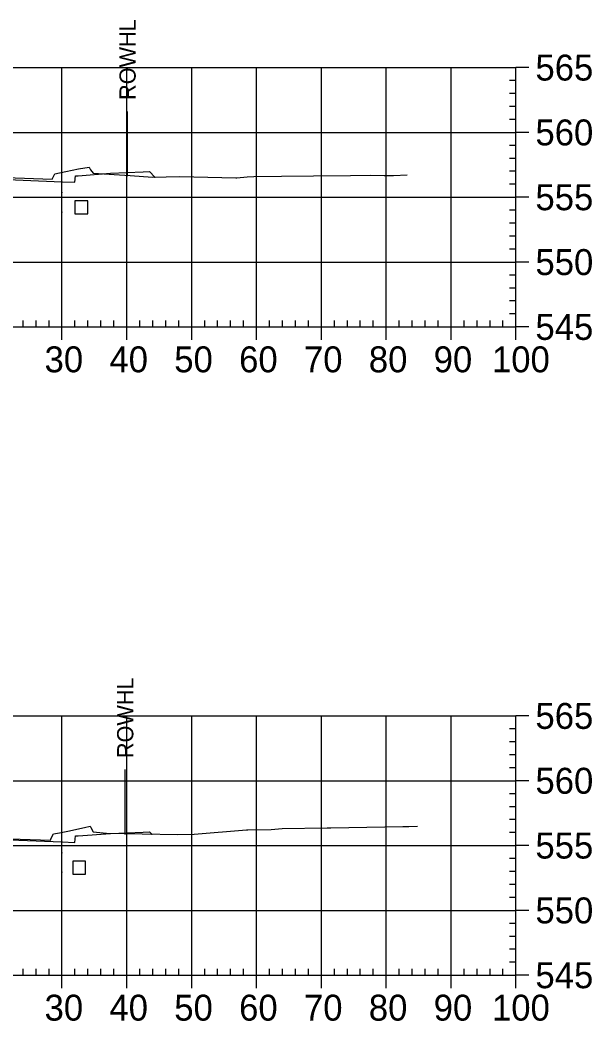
# Model space of a CAD drawing. Extents: x 708103 to 717568, y 374476 to 378707.
# Drawn here: x 711000.5 to 711088.7, y 377687.6 to 377842 of the extents above; entities that cross this region are included whole.
import ezdxf

# ---------------------------------------------------------------- set-up
doc = ezdxf.new("R2010")
doc.units = 0
for name, color, linetype in [('14', 7, 'Continuous'), ('22', 7, 'Continuous'), ('4', 7, 'Continuous'), ('57', 7, 'Continuous'), ('Existing', 7, 'Continuous'), ('XS_Right_of_Way', 7, 'Continuous')]:
    doc.layers.add(name, color=color, linetype=linetype)

msp = doc.modelspace()

# ---------------------------------------------------------------- linework, layer by layer
for points in [[(711006.93, 377815.3), (711007.03, 377815.3), (711007.03, 377815.4), (711006.93, 377815.4)], [(711006.93, 377812.3), (711007.03, 377812.3), (711007.03, 377812.4), (711006.93, 377812.4)], [(711006.93, 377713.48), (711007.03, 377713.48), (711007.03, 377713.58), (711006.93, 377713.58)], [(711006.93, 377710.48), (711007.03, 377710.48), (711007.03, 377710.58), (711006.93, 377710.58)]]:
    msp.add_lwpolyline(points, close=True)
at = {"layer": '14'}
for points in [[(711021.32, 377817.75), (711021.32, 377817.8), (711021.32, 377817.75), (711021.27, 377817.75), (711021.32, 377817.75), (711021.32, 377817.7), (711021.32, 377817.75), (711021.37, 377817.75)], [(711006.98, 377817.02), (711006.98, 377817.07), (711006.98, 377817.02), (711006.93, 377817.02), (711006.98, 377817.02), (711006.98, 377816.97), (711006.98, 377817.02), (711007.03, 377817.02)], [(711020.83, 377716.41), (711020.83, 377716.46), (711020.83, 377716.41), (711020.78, 377716.41), (711020.83, 377716.41), (711020.83, 377716.36), (711020.83, 377716.41), (711020.88, 377716.41)], [(711006.98, 377715.19), (711006.98, 377715.24), (711006.98, 377715.19), (711006.93, 377715.19), (711006.98, 377715.19), (711006.98, 377715.14), (711006.98, 377715.19), (711007.03, 377715.19)]]:
    msp.add_lwpolyline(points, dxfattribs=at)
at = {"layer": '22'}
for points in [[(710933.17, 377818.89), (710933.48, 377818.58), (710934.48, 377818.54), (710939.48, 377818.34), (710944.48, 377817.94), (710944.9, 377817.94), (710944.98, 377816.94), (710946.98, 377817.02), (710958.98, 377817.5), (710970.98, 377817.86), (710976.98, 377817.98), (710982.98, 377817.86), (710994.98, 377817.5), (711006.98, 377817.02), (711008.98, 377816.94), (711009.07, 377817.94), (711009.48, 377817.94), (711014.48, 377818.34), (711019.48, 377818.54), (711020.48, 377818.58), (711021.32, 377817.75)], [(710932.59, 377715.86), (710933.48, 377716.75), (710934.48, 377716.71), (710939.48, 377716.51), (710944.48, 377716.11), (710944.9, 377716.11), (710944.98, 377715.11), (710946.98, 377715.19), (710958.98, 377715.67), (710970.98, 377716.03), (710976.98, 377716.15), (710982.98, 377716.03), (710994.98, 377715.67), (711006.98, 377715.19), (711008.98, 377715.11), (711009.07, 377716.11), (711009.48, 377716.11), (711014.48, 377716.51), (711019.48, 377716.71), (711020.48, 377716.75), (711020.83, 377716.41)]]:
    msp.add_lwpolyline(points, dxfattribs=at)
at = {"layer": '4'}
for points in [[(711008.97, 377812.07), (711010.97, 377812.07), (711010.97, 377814.07), (711008.97, 377814.07)], [(711008.63, 377710.23), (711010.63, 377710.23), (711010.63, 377712.23), (711008.63, 377712.23)]]:
    msp.add_lwpolyline(points, close=True, dxfattribs=at)
at = {"layer": '57'}
for p, q in [((710876.98, 377834.63), (711076.98, 377834.63)), ((711006.98, 377794.63), (711006.98, 377834.63)), ((711016.98, 377794.63), (711016.98, 377834.63)), ((711026.98, 377794.63), (711026.98, 377834.63)), ((711036.98, 377794.63), (711036.98, 377834.63)), ((711046.98, 377794.63), (711046.98, 377834.63)), ((711056.98, 377794.63), (711056.98, 377834.63)), ((711066.98, 377794.63), (711066.98, 377834.63)), ((711076.98, 377794.63), (711076.98, 377834.63)), ((711076.98, 377794.63), (711076.98, 377834.63)), ((711078.98, 377834.63), (711076.98, 377834.63)), ((711076.98, 377832.63), (711075.98, 377832.63)), ((711076.98, 377830.63), (711075.98, 377830.63)), ((711076.98, 377828.63), (711075.98, 377828.63)), ((711076.98, 377826.63), (711075.98, 377826.63)), ((710876.98, 377824.63), (711076.98, 377824.63)), ((711078.98, 377824.63), (711076.98, 377824.63)), ((711076.98, 377822.63), (711075.98, 377822.63)), ((711076.98, 377820.63), (711075.98, 377820.63)), ((711076.98, 377818.63), (711075.98, 377818.63)), ((711076.98, 377816.63), (711075.98, 377816.63)), ((710876.98, 377814.63), (711076.98, 377814.63)), ((711078.98, 377814.63), (711076.98, 377814.63)), ((711076.98, 377812.63), (711075.98, 377812.63)), ((711076.98, 377810.63), (711075.98, 377810.63)), ((711076.98, 377808.63), (711075.98, 377808.63)), ((711076.98, 377806.63), (711075.98, 377806.63)), ((710876.98, 377804.63), (711076.98, 377804.63)), ((711078.98, 377804.63), (711076.98, 377804.63)), ((711076.98, 377802.63), (711075.98, 377802.63)), ((711076.98, 377800.63), (711075.98, 377800.63)), ((711076.98, 377798.63), (711075.98, 377798.63)), ((711076.98, 377796.63), (711075.98, 377796.63)), ((710876.98, 377794.63), (711076.98, 377794.63)), ((710876.98, 377794.63), (711076.98, 377794.63)), ((711000.98, 377794.63), (711000.98, 377795.63)), ((711002.98, 377794.63), (711002.98, 377795.63)), ((711004.98, 377794.63), (711004.98, 377795.63)), ((711006.98, 377792.63), (711006.98, 377794.63)), ((711008.98, 377794.63), (711008.98, 377795.63)), ((711010.98, 377794.63), (711010.98, 377795.63)), ((711012.98, 377794.63), (711012.98, 377795.63)), ((711014.98, 377794.63), (711014.98, 377795.63)), ((711016.98, 377792.63), (711016.98, 377794.63)), ((711018.98, 377794.63), (711018.98, 377795.63)), ((711020.98, 377794.63), (711020.98, 377795.63)), ((711022.98, 377794.63), (711022.98, 377795.63)), ((711024.98, 377794.63), (711024.98, 377795.63)), ((711026.98, 377792.63), (711026.98, 377794.63)), ((711028.98, 377794.63), (711028.98, 377795.63)), ((711030.98, 377794.63), (711030.98, 377795.63)), ((711032.98, 377794.63), (711032.98, 377795.63)), ((711034.98, 377794.63), (711034.98, 377795.63)), ((711036.98, 377792.63), (711036.98, 377794.63)), ((711038.98, 377794.63), (711038.98, 377795.63)), ((711040.98, 377794.63), (711040.98, 377795.63)), ((711042.98, 377794.63), (711042.98, 377795.63)), ((711044.98, 377794.63), (711044.98, 377795.63)), ((711046.98, 377792.63), (711046.98, 377794.63)), ((711048.98, 377794.63), (711048.98, 377795.63)), ((711050.98, 377794.63), (711050.98, 377795.63)), ((711052.98, 377794.63), (711052.98, 377795.63)), ((711054.98, 377794.63), (711054.98, 377795.63)), ((711056.98, 377792.63), (711056.98, 377794.63)), ((711058.98, 377794.63), (711058.98, 377795.63)), ((711060.98, 377794.63), (711060.98, 377795.63)), ((711062.98, 377794.63), (711062.98, 377795.63)), ((711064.98, 377794.63), (711064.98, 377795.63)), ((711066.98, 377792.63), (711066.98, 377794.63)), ((711068.98, 377794.63), (711068.98, 377795.63)), ((711070.98, 377794.63), (711070.98, 377795.63)), ((711072.98, 377794.63), (711072.98, 377795.63)), ((711074.98, 377794.63), (711074.98, 377795.63)), ((711076.98, 377792.63), (711076.98, 377794.63)), ((711078.98, 377794.63), (711076.98, 377794.63)), ((710876.98, 377734.63), (711076.98, 377734.63)), ((711006.98, 377694.63), (711006.98, 377734.63)), ((711016.98, 377694.63), (711016.98, 377734.63)), ((711026.98, 377694.63), (711026.98, 377734.63)), ((711036.98, 377694.63), (711036.98, 377734.63)), ((711046.98, 377694.63), (711046.98, 377734.63)), ((711056.98, 377694.63), (711056.98, 377734.63)), ((711066.98, 377694.63), (711066.98, 377734.63)), ((711076.98, 377694.63), (711076.98, 377734.63)), ((711076.98, 377694.63), (711076.98, 377734.63)), ((711078.98, 377734.63), (711076.98, 377734.63)), ((711076.98, 377732.63), (711075.98, 377732.63)), ((711076.98, 377730.63), (711075.98, 377730.63)), ((711076.98, 377728.63), (711075.98, 377728.63)), ((711076.98, 377726.63), (711075.98, 377726.63)), ((710876.98, 377724.63), (711076.98, 377724.63)), ((711078.98, 377724.63), (711076.98, 377724.63)), ((711076.98, 377722.63), (711075.98, 377722.63)), ((711076.98, 377720.63), (711075.98, 377720.63)), ((711076.98, 377718.63), (711075.98, 377718.63)), ((711076.98, 377716.63), (711075.98, 377716.63)), ((710876.98, 377714.63), (711076.98, 377714.63)), ((711078.98, 377714.63), (711076.98, 377714.63)), ((711076.98, 377712.63), (711075.98, 377712.63)), ((711076.98, 377710.63), (711075.98, 377710.63)), ((711076.98, 377708.63), (711075.98, 377708.63)), ((711076.98, 377706.63), (711075.98, 377706.63)), ((710876.98, 377704.63), (711076.98, 377704.63)), ((711078.98, 377704.63), (711076.98, 377704.63)), ((711076.98, 377702.63), (711075.98, 377702.63)), ((711076.98, 377700.63), (711075.98, 377700.63)), ((711076.98, 377698.63), (711075.98, 377698.63)), ((711000.98, 377694.63), (711000.98, 377695.63)), ((711002.98, 377694.63), (711002.98, 377695.63)), ((711004.98, 377694.63), (711004.98, 377695.63)), ((711008.98, 377694.63), (711008.98, 377695.63)), ((711010.98, 377694.63), (711010.98, 377695.63)), ((711012.98, 377694.63), (711012.98, 377695.63)), ((711014.98, 377694.63), (711014.98, 377695.63)), ((711018.98, 377694.63), (711018.98, 377695.63)), ((711020.98, 377694.63), (711020.98, 377695.63)), ((711022.98, 377694.63), (711022.98, 377695.63)), ((711024.98, 377694.63), (711024.98, 377695.63)), ((711028.98, 377694.63), (711028.98, 377695.63)), ((711030.98, 377694.63), (711030.98, 377695.63)), ((711032.98, 377694.63), (711032.98, 377695.63)), ((711034.98, 377694.63), (711034.98, 377695.63)), ((711038.98, 377694.63), (711038.98, 377695.63)), ((711040.98, 377694.63), (711040.98, 377695.63)), ((711042.98, 377694.63), (711042.98, 377695.63)), ((711044.98, 377694.63), (711044.98, 377695.63)), ((711048.98, 377694.63), (711048.98, 377695.63)), ((711050.98, 377694.63), (711050.98, 377695.63)), ((711052.98, 377694.63), (711052.98, 377695.63)), ((711054.98, 377694.63), (711054.98, 377695.63)), ((711058.98, 377694.63), (711058.98, 377695.63)), ((711060.98, 377694.63), (711060.98, 377695.63)), ((711062.98, 377694.63), (711062.98, 377695.63)), ((711064.98, 377694.63), (711064.98, 377695.63)), ((711068.98, 377694.63), (711068.98, 377695.63)), ((711070.98, 377694.63), (711070.98, 377695.63)), ((711072.98, 377694.63), (711072.98, 377695.63)), ((711074.98, 377694.63), (711074.98, 377695.63)), ((711076.98, 377696.63), (711075.98, 377696.63)), ((710876.98, 377694.63), (711076.98, 377694.63)), ((710876.98, 377694.63), (711076.98, 377694.63)), ((711006.98, 377692.63), (711006.98, 377694.63)), ((711016.98, 377692.63), (711016.98, 377694.63)), ((711026.98, 377692.63), (711026.98, 377694.63)), ((711036.98, 377692.63), (711036.98, 377694.63)), ((711046.98, 377692.63), (711046.98, 377694.63)), ((711056.98, 377692.63), (711056.98, 377694.63)), ((711066.98, 377692.63), (711066.98, 377694.63)), ((711076.98, 377692.63), (711076.98, 377694.63)), ((711078.98, 377694.63), (711076.98, 377694.63))]:
    msp.add_line(p, q, dxfattribs=at)
at = {"layer": 'Existing'}
for points in [[(710992.56, 377817.87), (711005.46, 377817.44), (711005.55, 377817.64), (711005.89, 377818.23), (711007.56, 377818.58), (711009.55, 377819.01), (711011.19, 377819.25), (711011.4, 377818.87), (711011.81, 377818.37), (711017.51, 377817.98), (711020.95, 377817.74), (711025.14, 377817.81), (711033.78, 377817.62), (711033.95, 377817.61), (711035.54, 377817.8), (711036.55, 377817.85), (711040.83, 377817.86), (711045.75, 377817.92), (711051.45, 377817.97), (711054.59, 377818.02), (711056.64, 377818), (711058.09, 377817.99), (711060.21, 377818.07)], [(710995.82, 377715.8), (711005.19, 377715.49), (711005.32, 377715.75), (711005.65, 377716.43), (711006.62, 377716.58), (711007.88, 377716.85), (711010.45, 377717.4), (711011.31, 377717.61), (711011.41, 377717.43), (711011.81, 377716.73), (711013.85, 377716.54), (711024.82, 377716.34), (711027.36, 377716.39), (711035.45, 377717.06), (711035.56, 377717.04), (711035.62, 377717.04), (711039.25, 377717.11), (711040.91, 377717.25), (711047.88, 377717.36), (711048.18, 377717.37), (711048.31, 377717.37), (711048.45, 377717.37), (711059.52, 377717.57), (711060.46, 377717.57), (711061.78, 377717.62)]]:
    msp.add_lwpolyline(points, dxfattribs=at)
at = {"layer": 'XS_Right_of_Way'}
for p, q in [((711017.02, 377827.88), (711017.02, 377817.88)), ((711016.66, 377726.35), (711016.66, 377716.35))]:
    msp.add_line(p, q, dxfattribs=at)

# ---------------------------------------------------------------- texts
at = {"layer": '14'}
for p in [(711014.45, 377817.62), (711019.45, 377818.49), (711019.45, 377817.82), (711014.45, 377715.8), (711019.45, 377716.66), (711019.45, 377716)]:
    msp.add_text('+', height=0.1, dxfattribs=at).set_placement(p)
at = {"layer": '57'}
for s, p in [('565', (711079.98, 377832.63)), ('560', (711079.98, 377822.63)), ('555', (711079.98, 377812.63)), ('550', (711079.98, 377802.63)), ('545', (711079.98, 377792.63)), ('30', (711004.29, 377787.63)), ('40', (711014.29, 377787.63)), ('50', (711024.29, 377787.63)), ('60', (711034.29, 377787.63)), ('70', (711044.29, 377787.63)), ('80', (711054.29, 377787.63)), ('90', (711064.29, 377787.63)), ('100', (711073.28, 377787.63)), ('565', (711079.98, 377732.63)), ('560', (711079.98, 377722.63)), ('555', (711079.98, 377712.63)), ('550', (711079.98, 377702.63)), ('545', (711079.98, 377692.63)), ('30', (711004.29, 377687.63)), ('40', (711014.29, 377687.63)), ('50', (711024.29, 377687.63)), ('60', (711034.29, 377687.63)), ('70', (711044.29, 377687.63)), ('80', (711054.29, 377687.63)), ('90', (711064.29, 377687.63)), ('100', (711073.28, 377687.63))]:
    msp.add_text(s, height=4, dxfattribs=at).set_placement(p)
at = {"layer": 'XS_Right_of_Way'}
for p in [(711018.34, 377829.64), (711017.98, 377728.12)]:
    msp.add_text('ROWHL', height=2.5, rotation=90, dxfattribs=at).set_placement(p)

doc.saveas('drawing.dxf')
